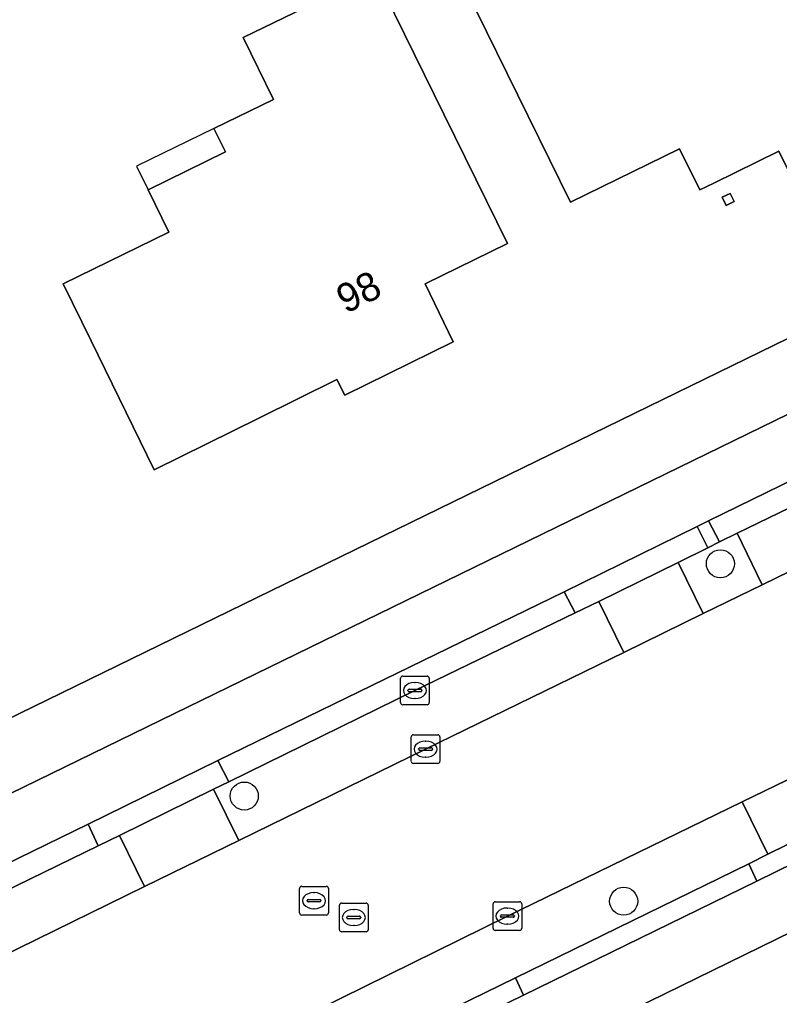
# Model space of a CAD drawing. Extents: x 160455 to 162082, y 388339 to 389736.
# Drawn here: x 160901.57 to 160928.05, y 389084.3 to 389118.32 of the extents above; entities that cross this region are included whole.
import ezdxf

# ---------------------------------------------------------------- set-up
doc = ezdxf.new("R2010")
doc.units = 0
for name, color, linetype in [('IMGEO_Boom', 7, 'Continuous'), ('IMGEO_Erf', 7, 'Continuous'), ('IMGEO_Fietspad_gesloten', 7, 'Continuous'), ('IMGEO_Kolk', 7, 'Continuous'), ('IMGEO_Pand', 7, 'Continuous'), ('IMGEO_Pand_nummerreeks', 7, 'Continuous'), ('IMGEO_Pand_overbouw', 7, 'Continuous'), ('IMGEO_Parkeervlak_open', 7, 'Continuous'), ('IMGEO_Rijbaan_lokaal_gesloten', 7, 'Continuous'), ('IMGEO_Rioolput', 7, 'Continuous'), ('IMGEO_Verkeerseiland_open', 7, 'Continuous'), ('IMGEO_Voetpad_open', 7, 'Continuous')]:
    doc.layers.add(name, color=color, linetype=linetype)

msp = doc.modelspace()

# ---------------------------------------------------------------- linework, layer by layer
at = {"layer": 'IMGEO_Boom'}
for centre in [(160925.992, 389099.345), (160909.402, 389091.25), (160922.622, 389087.585)]:
    msp.add_circle(centre, 0.489, dxfattribs=at)
at = {"layer": 'IMGEO_Erf'}
msp.add_lwpolyline([(160868.431, 389077.96), (160937.126, 389111.479), (160937.033, 389111.664), (160937.129, 389111.739), (160937.492, 389112.115), (160937.759, 389112.563), (160937.917, 389113.06), (160937.958, 389113.58), (160937.879, 389114.096), (160933.512, 389122.983), (160933.413, 389123.184), (160932.742, 389124.595), (160930.122, 389129.896)], dxfattribs=at)
for points in [[(160918.565, 389116.437), (160915.676, 389122.324), (160919.464, 389124.182), (160919.16, 389124.801), (160926.862, 389128.579), (160927.048, 389128.2), (160929.171, 389123.865), (160930.669, 389120.808), (160932.946, 389116.161), (160932.494, 389115.936), (160930.202, 389114.795), (160930.648, 389113.898), (160928.475, 389112.829), (160928.034, 389113.728), (160925.768, 389112.616), (160925.274, 389112.374), (160924.569, 389113.812), (160920.766, 389111.947)], [(160910.423, 389115.532), (160909.369, 389117.688), (160913.947, 389119.921), (160916.371, 389114.992), (160918.577, 389110.505), (160915.7, 389109.1), (160916.683, 389107.086), (160912.901, 389105.219), (160912.631, 389105.767), (160909.933, 389104.435), (160906.258, 389102.621), (160904.063, 389107.114), (160903.092, 389109.099), (160906.776, 389110.9), (160906.051, 389112.382), (160908.747, 389113.7), (160908.347, 389114.517)], [(160926.331, 389112.254), (160926.467, 389111.973), (160926.188, 389111.837), (160926.052, 389112.118)]]:
    msp.add_lwpolyline(points, close=True, dxfattribs=at)
at = {"layer": 'IMGEO_Fietspad_gesloten'}
for points in [[(161132.774, 389204.546), (161021.386, 389150.057), (161000, 389139.59), (160954.879, 389117.505), (160945.498, 389112.928), (160870.289, 389076.234), (160871.246, 389074.304)], [(160880.025, 389062.593), (160880.727, 389062.923), (160880.823, 389062.983), (160887.13, 389066.302), (160887.362, 389066.396), (160952.948, 389098.503), (160952.979, 389098.518), (161000, 389121.514), (161017.317, 389129.87), (161019.165, 389130.759), (161024.136, 389133.21), (161025.633, 389133.947), (161101.935, 389171.343), (161108.768, 389174.685)], [(160886.826, 389081.919), (160891.38, 389084.132), (160903.962, 389090.272), (160908.485, 389092.485), (160920.544, 389098.366), (160925.18, 389100.645), (160925.576, 389100.84), (160930.122, 389103.065), (160946.471, 389111.055), (160955.141, 389115.292), (160966.849, 389121.003), (160971.38, 389123.215), (160987.298, 389131.006), (160991.819, 389133.233), (160993.563, 389134.097), (160998.123, 389136.322), (161000, 389137.241), (161022.415, 389148.216), (161034.364, 389154.051)], [(161038.503, 389142.807), (161022.312, 389134.786), (161018.891, 389133.125), (161002.774, 389125.345), (161000, 389123.98), (160995.416, 389121.725), (160987.013, 389117.611), (160979.848, 389114.031), (160971.706, 389110.072), (160964.265, 389106.425), (160951.993, 389100.418), (160947.461, 389098.2), (160943.13, 389096.054), (160934.456, 389091.81), (160927.26, 389088.286), (160919.131, 389084.31), (160911.76, 389080.708), (160903.897, 389076.869), (160896.629, 389073.3), (160886.522, 389068.375), (160883.92, 389067.118), (160882.783, 389066.551)]]:
    msp.add_lwpolyline(points, dxfattribs=at)
at = {"layer": 'IMGEO_Kolk'}
for p, q in [((160914.922, 389095.431), (160915.774, 389095.431)), ((160914.847, 389094.505), (160914.847, 389095.357)), ((160915.335, 389095.211), (160915.36, 389095.211)), ((160915.848, 389095.357), (160915.848, 389094.505)), ((160915.106, 389094.925), (160915.106, 389094.937)), ((160915.544, 389094.888), (160915.146, 389094.888)), ((160915.149, 389094.974), (160915.547, 389094.974)), ((160915.59, 389094.937), (160915.59, 389094.925)), ((160915.774, 389094.431), (160914.922, 389094.431)), ((160915.358, 389094.651), (160915.333, 389094.651)), ((160915.295, 389093.386), (160916.147, 389093.386)), ((160915.22, 389092.46), (160915.22, 389093.312)), ((160915.708, 389093.166), (160915.733, 389093.166)), ((160916.221, 389093.312), (160916.221, 389092.46)), ((160915.479, 389092.88), (160915.479, 389092.892)), ((160915.917, 389092.843), (160915.519, 389092.843)), ((160915.522, 389092.929), (160915.92, 389092.929)), ((160915.963, 389092.892), (160915.963, 389092.88)), ((160916.147, 389092.386), (160915.295, 389092.386)), ((160915.731, 389092.606), (160915.706, 389092.606)), ((160918.07, 389086.64), (160918.07, 389087.492)), ((160918.145, 389087.566), (160918.997, 389087.566)), ((160918.558, 389087.346), (160918.583, 389087.346)), ((160919.071, 389087.492), (160919.071, 389086.64)), ((160918.329, 389087.06), (160918.329, 389087.072)), ((160918.767, 389087.023), (160918.369, 389087.023)), ((160918.372, 389087.109), (160918.77, 389087.109)), ((160918.813, 389087.072), (160918.813, 389087.06)), ((160918.581, 389086.786), (160918.556, 389086.786)), ((160918.997, 389086.566), (160918.145, 389086.566))]:
    msp.add_line(p, q, dxfattribs=at)
for points in [[(160914.922, 389095.431), (160915.774, 389095.431)], [(160914.847, 389094.505), (160914.847, 389095.357)], [(160915.848, 389095.357), (160915.848, 389094.505)], [(160915.774, 389094.431), (160914.922, 389094.431)], [(160915.295, 389093.386), (160916.147, 389093.386)], [(160915.22, 389092.46), (160915.22, 389093.312)], [(160916.221, 389093.312), (160916.221, 389092.46)], [(160916.147, 389092.386), (160915.295, 389092.386)], [(160918.07, 389086.64), (160918.07, 389087.492)], [(160918.145, 389087.566), (160918.997, 389087.566)], [(160919.071, 389087.492), (160919.071, 389086.64)], [(160918.997, 389086.566), (160918.145, 389086.566)]]:
    msp.add_lwpolyline(points, dxfattribs=at)
for centre, radius, start, end in [((160914.924, 389095.355), 0.0765, 91.552, 178.448), ((160914.924, 389095.355), 0.0765, 91.552, 178.448), ((160915.772, 389095.355), 0.0765, 1.552, 88.448), ((160915.772, 389095.355), 0.0765, 1.552, 88.448), ((160915.146, 389094.934), 0.0403, 85.8775, 175.7526), ((160915.143, 389094.924), 0.0366, 178.938, 274.7102), ((160915.547, 389094.931), 0.043, 264.8664, 352.4533), ((160915.551, 389094.936), 0.0386, 1.7309, 96.639), ((160914.924, 389094.507), 0.0765, 181.552, 268.448), ((160914.924, 389094.507), 0.0765, 181.552, 268.448), ((160915.772, 389094.507), 0.0765, 271.552, 358.448), ((160915.772, 389094.507), 0.0765, 271.552, 358.448), ((160915.297, 389093.31), 0.0765, 91.552, 178.448), ((160915.297, 389093.31), 0.0765, 91.552, 178.448), ((160916.145, 389093.31), 0.0765, 1.552, 88.448), ((160916.145, 389093.31), 0.0765, 1.552, 88.448), ((160915.519, 389092.889), 0.0403, 85.8775, 175.7526), ((160915.516, 389092.879), 0.0366, 178.938, 274.7102), ((160915.92, 389092.886), 0.043, 264.8664, 352.4533), ((160915.924, 389092.891), 0.0386, 1.7309, 96.639), ((160915.297, 389092.462), 0.0765, 181.552, 268.448), ((160915.297, 389092.462), 0.0765, 181.552, 268.448), ((160916.145, 389092.462), 0.0765, 271.552, 358.448), ((160916.145, 389092.462), 0.0765, 271.552, 358.448), ((160918.147, 389087.49), 0.0765, 91.552, 178.448), ((160918.147, 389087.49), 0.0765, 91.552, 178.448), ((160918.995, 389087.49), 0.0765, 1.552, 88.448), ((160918.995, 389087.49), 0.0765, 1.552, 88.448), ((160918.369, 389087.069), 0.0403, 85.8775, 175.7526), ((160918.366, 389087.059), 0.0366, 178.938, 274.7102), ((160918.77, 389087.066), 0.043, 264.8664, 352.4533), ((160918.774, 389087.071), 0.0386, 1.7309, 96.639), ((160918.147, 389086.642), 0.0765, 181.552, 268.448), ((160918.147, 389086.642), 0.0765, 181.552, 268.448), ((160918.995, 389086.642), 0.0765, 271.552, 358.448), ((160918.995, 389086.642), 0.0765, 271.552, 358.448)]:
    msp.add_arc(centre, radius, start, end, dxfattribs=at)
for centre, major_axis, ratio, start_param, end_param in [((160915.334, 389094.931), (-0.387, 0.002), 0.722429, 4.712389, 7.853982), ((160915.359, 389094.931), (-0.39, 0.002), 0.717154, 1.570796, 4.712389), ((160915.707, 389092.886), (-0.387, 0.002), 0.722429, 4.712389, 7.853982), ((160915.732, 389092.886), (-0.39, 0.002), 0.717154, 1.570796, 4.712389), ((160918.557, 389087.066), (-0.387, 0.002), 0.722429, 4.712389, 7.853982), ((160918.582, 389087.066), (-0.39, 0.002), 0.717154, 1.570796, 4.712389)]:
    msp.add_ellipse(centre, major_axis=major_axis, ratio=ratio, start_param=start_param, end_param=end_param, dxfattribs=at)
at = {"layer": 'IMGEO_Pand'}
for points in [[(160927.048, 389128.2), (160926.862, 389128.579), (160919.16, 389124.801), (160919.464, 389124.182), (160915.676, 389122.324), (160918.565, 389116.437), (160920.766, 389111.947), (160924.569, 389113.812), (160925.274, 389112.374), (160925.768, 389112.616), (160928.034, 389113.728), (160928.475, 389112.829), (160930.648, 389113.898), (160930.202, 389114.795), (160932.494, 389115.936), (160932.946, 389116.161), (160930.669, 389120.808), (160929.171, 389123.865)], [(160909.933, 389104.435), (160912.631, 389105.767), (160912.901, 389105.219), (160916.683, 389107.086), (160915.7, 389109.1), (160918.577, 389110.505), (160916.371, 389114.992), (160913.947, 389119.921), (160909.369, 389117.688), (160910.423, 389115.532), (160908.347, 389114.517), (160908.747, 389113.7), (160906.051, 389112.382), (160906.776, 389110.9), (160903.092, 389109.099), (160904.063, 389107.114), (160906.258, 389102.621)], [(160926.188, 389111.837), (160926.467, 389111.973), (160926.331, 389112.254), (160926.052, 389112.118)]]:
    msp.add_lwpolyline(points, close=True, dxfattribs=at)
at = {"layer": 'IMGEO_Pand_overbouw'}
msp.add_lwpolyline([(160908.347, 389114.517), (160905.651, 389113.199), (160906.051, 389112.382), (160908.747, 389113.7)], close=True, dxfattribs=at)
at = {"layer": 'IMGEO_Parkeervlak_open'}
for points in [[(160929.499, 389101.831), (160926.576, 389100.408), (160927.449, 389098.615), (160930.369, 389100.042)], [(160926.576, 389100.408), (160925.962, 389100.109), (160925.553, 389099.899), (160924.521, 389099.393), (160925.395, 389097.611), (160927.449, 389098.615)], [(160924.521, 389099.393), (160921.752, 389098.034), (160922.624, 389096.257), (160925.395, 389097.611)], [(160915.722, 389092.884), (160922.624, 389096.257), (160921.752, 389098.034), (160920.932, 389097.632), (160915.348, 389094.93), (160908.863, 389091.749), (160908.335, 389091.49), (160909.213, 389089.7)], [(160933.076, 389091.893), (160932.19, 389093.691), (160926.751, 389091.045), (160927.651, 389089.22)], [(160908.335, 389091.49), (160905.051, 389089.879), (160905.927, 389088.093), (160909.213, 389089.7)], [(160926.985, 389088.892), (160927.651, 389089.22), (160926.751, 389091.045), (160918.57, 389087.066), (160903.64, 389079.692), (160901.626, 389078.709), (160902.501, 389076.929), (160903.59, 389077.465), (160911.469, 389081.304), (160918.849, 389084.919)], [(160900.911, 389085.639), (160905.927, 389088.093), (160905.051, 389089.879), (160904.312, 389089.517), (160900.033, 389087.43), (160891.713, 389083.404), (160890.574, 389082.849), (160891.458, 389081.036)]]:
    msp.add_lwpolyline(points, close=True, dxfattribs=at)
at = {"layer": 'IMGEO_Rijbaan_lokaal_gesloten'}
msp.add_lwpolyline([(160903.64, 389079.692), (160918.57, 389087.066), (160926.751, 389091.045), (160932.19, 389093.691), (160933.151, 389094.159), (160930.401, 389100.058), (160930.369, 389100.042), (160927.449, 389098.615), (160925.395, 389097.611), (160922.624, 389096.257), (160915.722, 389092.884), (160909.213, 389089.7), (160905.927, 389088.093), (160900.911, 389085.639), (160891.458, 389081.036)], dxfattribs=at)
at = {"layer": 'IMGEO_Rioolput'}
for p, q in [((160911.332, 389087.177), (160911.332, 389088.029)), ((160911.407, 389088.103), (160912.259, 389088.103)), ((160912.333, 389088.029), (160912.333, 389087.177)), ((160911.591, 389087.597), (160911.591, 389087.609)), ((160911.634, 389087.646), (160912.032, 389087.646)), ((160911.82, 389087.883), (160911.845, 389087.883)), ((160912.075, 389087.609), (160912.075, 389087.597)), ((160912.029, 389087.56), (160911.631, 389087.56)), ((160911.843, 389087.323), (160911.818, 389087.323)), ((160912.719, 389086.592), (160912.719, 389087.444)), ((160912.794, 389087.518), (160913.646, 389087.518)), ((160913.207, 389087.298), (160913.232, 389087.298)), ((160913.72, 389087.444), (160913.72, 389086.592)), ((160912.259, 389087.103), (160911.407, 389087.103)), ((160912.978, 389087.012), (160912.978, 389087.024)), ((160913.416, 389086.975), (160913.018, 389086.975)), ((160913.021, 389087.061), (160913.419, 389087.061)), ((160913.462, 389087.024), (160913.462, 389087.012)), ((160913.23, 389086.738), (160913.205, 389086.738)), ((160913.646, 389086.518), (160912.794, 389086.518))]:
    msp.add_line(p, q, dxfattribs=at)
for points in [[(160911.332, 389087.177), (160911.332, 389088.029)], [(160911.407, 389088.103), (160912.259, 389088.103)], [(160912.333, 389088.029), (160912.333, 389087.177)], [(160912.719, 389086.592), (160912.719, 389087.444)], [(160912.794, 389087.518), (160913.646, 389087.518)], [(160913.72, 389087.444), (160913.72, 389086.592)], [(160912.259, 389087.103), (160911.407, 389087.103)], [(160913.646, 389086.518), (160912.794, 389086.518)]]:
    msp.add_lwpolyline(points, dxfattribs=at)
for centre, radius, start, end in [((160911.409, 389088.027), 0.0765, 91.552, 178.448), ((160911.409, 389088.027), 0.0765, 91.552, 178.448), ((160912.257, 389088.027), 0.0765, 1.552, 88.448), ((160912.257, 389088.027), 0.0765, 1.552, 88.448), ((160911.631, 389087.606), 0.0403, 85.8775, 175.7526), ((160911.628, 389087.596), 0.0366, 178.938, 274.7102), ((160912.032, 389087.603), 0.043, 264.8664, 352.4533), ((160912.036, 389087.608), 0.0386, 1.7309, 96.639), ((160912.796, 389087.442), 0.0765, 91.552, 178.448), ((160912.796, 389087.442), 0.0765, 91.552, 178.448), ((160913.644, 389087.442), 0.0765, 1.552, 88.448), ((160913.644, 389087.442), 0.0765, 1.552, 88.448), ((160911.409, 389087.179), 0.0765, 181.552, 268.448), ((160911.409, 389087.179), 0.0765, 181.552, 268.448), ((160912.257, 389087.179), 0.0765, 271.552, 358.448), ((160912.257, 389087.179), 0.0765, 271.552, 358.448), ((160913.018, 389087.021), 0.0403, 85.8775, 175.7526), ((160913.015, 389087.011), 0.0366, 178.938, 274.7102), ((160913.419, 389087.018), 0.043, 264.8664, 352.4533), ((160913.423, 389087.023), 0.0386, 1.7309, 96.639), ((160912.796, 389086.594), 0.0765, 181.552, 268.448), ((160912.796, 389086.594), 0.0765, 181.552, 268.448), ((160913.644, 389086.594), 0.0765, 271.552, 358.448), ((160913.644, 389086.594), 0.0765, 271.552, 358.448)]:
    msp.add_arc(centre, radius, start, end, dxfattribs=at)
for centre, major_axis, ratio, start_param, end_param in [((160911.819, 389087.603), (-0.387, 0.002), 0.722429, 4.712389, 7.853982), ((160911.844, 389087.603), (-0.39, 0.002), 0.717154, 1.570796, 4.712389), ((160913.206, 389087.018), (-0.387, 0.002), 0.722429, 4.712389, 7.853982), ((160913.231, 389087.018), (-0.39, 0.002), 0.717154, 1.570796, 4.712389)]:
    msp.add_ellipse(centre, major_axis=major_axis, ratio=ratio, start_param=start_param, end_param=end_param, dxfattribs=at)
at = {"layer": 'IMGEO_Verkeerseiland_open'}
for points in [[(160929.499, 389101.831), (160930.487, 389102.312), (160930.122, 389103.065), (160925.576, 389100.84), (160925.962, 389100.109), (160926.576, 389100.408)], [(160924.521, 389099.393), (160925.553, 389099.899), (160925.18, 389100.645), (160920.544, 389098.366), (160920.932, 389097.632), (160921.752, 389098.034)], [(160925.962, 389100.109), (160925.576, 389100.84), (160925.18, 389100.645), (160925.553, 389099.899)], [(160920.932, 389097.632), (160920.544, 389098.366), (160908.485, 389092.485), (160908.863, 389091.749), (160915.348, 389094.93)], [(160908.335, 389091.49), (160908.863, 389091.749), (160908.485, 389092.485), (160903.962, 389090.272), (160904.312, 389089.517), (160905.051, 389089.879)], [(160934.456, 389091.81), (160934.148, 389092.421), (160933.076, 389091.893), (160927.651, 389089.22), (160926.985, 389088.892), (160927.26, 389088.286)], [(160891.38, 389084.132), (160891.713, 389083.404), (160900.033, 389087.43), (160904.312, 389089.517), (160903.962, 389090.272)], [(160927.26, 389088.286), (160926.985, 389088.892), (160918.849, 389084.919), (160919.131, 389084.31)], [(160911.469, 389081.304), (160911.76, 389080.708), (160919.131, 389084.31), (160918.849, 389084.919)]]:
    msp.add_lwpolyline(points, close=True, dxfattribs=at)
at = {"layer": 'IMGEO_Voetpad_open'}
for points in [[(161019.165, 389130.759), (161017.317, 389129.87), (161000, 389121.514), (160952.979, 389098.518), (160952.948, 389098.503), (160887.362, 389066.396)], [(160868.911, 389075.561), (160870.289, 389076.234), (160945.498, 389112.928), (160944.406, 389115.031), (160937.126, 389111.479), (160868.431, 389077.96)]]:
    msp.add_lwpolyline(points, dxfattribs=at)

# ---------------------------------------------------------------- texts
at = {"layer": 'IMGEO_Pand_nummerreeks'}
msp.add_text('98', height=1, rotation=26.2734, dxfattribs=at).set_placement((160912.938, 389108.048))

doc.saveas('drawing.dxf')
